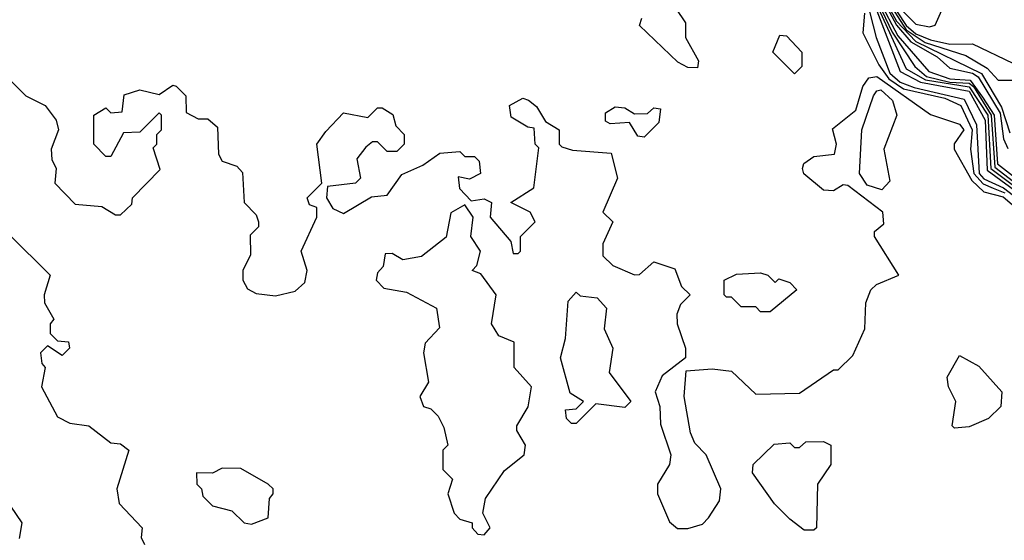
# Model space of a CAD drawing. Extents: x 2889633 to 3052318, y 540750 to 918690.
# Tile 457 of 656: x 2979927 to 2981958, y 807989 to 809062. Entities that reach past the tile are written whole.
import ezdxf

# ---------------------------------------------------------------- set-up
doc = ezdxf.new("R2010")
doc.units = 0

msp = doc.modelspace()

# ---------------------------------------------------------------- linework, layer by layer
at = {"layer": '0CON02XD'}
for points in [[(2981655, 809175.7), (2981693.6, 809025), (2981721.7, 808951.7), (2981742.9, 808932.9), (2981771.9, 808921.9), (2981875, 808898.2), (2981900.5, 808845), (2981905.8, 808745), (2981915, 808733.7), (2981955.8, 808715), (2982015, 808670)], [(2981706.3, 809105), (2981735, 809050.2), (2981765, 809016.3), (2981818.9, 808985), (2981845, 808961.8), (2981891.7, 808951.7), (2981903.7, 808943.7), (2981948.9, 808868.9), (2981956, 808816), (2981965, 808796.2)], [(2981710.4, 809105), (2981735, 809058.5), (2981775, 809016.7), (2981910.7, 808950.7), (2981951.7, 808881.7), (2981968.9, 808828.9)], [(2981714.5, 809105), (2981755, 809041.2), (2981794.6, 809014.6), (2981878.3, 808988.3), (2981922.2, 808962.2), (2981945, 808937.5), (2981985, 808937.5)], [(2981719.5, 809105), (2981755, 809049.6), (2981775, 809032.4), (2981805, 809020), (2981845, 809011.6), (2981891.9, 809011.9), (2981975, 808972.5)], [(2981280, 809085), (2981300, 809055), (2981300, 809025), (2981327, 808977), (2981325, 808962.5)], [(2981687.8, 809097.8), (2981742.5, 808955), (2981785, 808933), (2981885, 808914.2), (2981918, 808855), (2981921.9, 808751.9), (2982014.5, 808684.5)], [(2981694, 809094), (2981755, 808960.6), (2981795, 808937.6), (2981885, 808923.4), (2981923.6, 808865), (2981929.5, 808755), (2982015, 808691.2)], [(2981698, 809095), (2981726.3, 809036.3), (2981773.3, 808965), (2981797.1, 808945), (2981845, 808933.3), (2981885, 808931.1), (2981894.1, 808924.1), (2981930.3, 808865), (2981937.9, 808757.9), (2982015, 808699.1)], [(2981700.1, 809100.1), (2981738.2, 809028.2), (2981802.2, 808955), (2981845, 808940.2), (2981887.3, 808937.3), (2981912.2, 808902.2), (2981936.8, 808865), (2981943.8, 808765), (2982015, 808709.1)], [(2981745, 809082.8), (2981775, 809052.8), (2981803.2, 809046.8)], [(2981325, 808962.5), (2981305, 808963.3), (2981284.2, 808974.2), (2981205, 809050), (2981210, 809065)], [(2981669.4, 809075), (2981665.8, 809035), (2981698.7, 808968.7), (2981719.7, 808939.7), (2981749.4, 808919.4), (2981835, 808900), (2981868.1, 808885), (2981891.3, 808835), (2981887.5, 808795), (2981894.7, 808745), (2981913.6, 808723.6), (2981934.8, 808714.8), (2981958.9, 808705)], [(2981803.2, 809046.8), (2981815, 809050.8), (2981828.7, 809081.3)], [(2981525, 808950), (2981480, 808995), (2981495, 809030), (2981508.3, 809028.3), (2981540, 808995), (2981540, 808965), (2981525, 808950)], [(2979905, 808940), (2979940, 808905), (2979980, 808885), (2980002.5, 808855), (2980007.5, 808835), (2979992.5, 808795), (2979993.6, 808773.6), (2980002.5, 808755), (2980000, 808725), (2980041.7, 808681.7), (2980097, 808677), (2980125, 808660), (2980135, 808660), (2980158.3, 808681.7), (2980160, 808695), (2980217, 808753), (2980202.5, 808797.5), (2980210, 808805), (2980210, 808825), (2980220, 808835), (2980220, 808865), (2980215, 808870), (2980175, 808830), (2980141.7, 808828.3), (2980115, 808780), (2980105, 808780), (2980080, 808805), (2980080, 808865), (2980105, 808880), (2980115, 808870), (2980138.3, 808871.7), (2980143, 808907), (2980175, 808917.5), (2980215, 808907.5), (2980243.3, 808926.7), (2980250, 808925), (2980270, 808905), (2980270.7, 808870.7), (2980295, 808857.5), (2980315, 808857.5), (2980335, 808840), (2980337.5, 808785), (2980345, 808770), (2980375, 808760), (2980387, 808747), (2980390, 808685), (2980415, 808660), (2980420, 808645), (2980420, 808635), (2980402.5, 808617.5), (2980403, 808577), (2980387.5, 808545), (2980387.5, 808525), (2980397, 808507), (2980415, 808497.5), (2980455, 808492.5), (2980495, 808502.5), (2980515, 808520), (2980520, 808545), (2980507.5, 808585), (2980540, 808655), (2980540, 808675), (2980525, 808680), (2980520, 808695), (2980550, 808725), (2980540, 808805), (2980558.3, 808831.7), (2980595, 808870), (2980645, 808860), (2980665, 808880), (2980675, 808880), (2980696.4, 808866.4), (2980703, 808843), (2980720, 808825), (2980720, 808805), (2980705, 808790), (2980685, 808790), (2980665, 808810), (2980655, 808810), (2980640.7, 808799.3), (2980622.5, 808775), (2980630, 808735), (2980620, 808725), (2980561.7, 808718.3), (2980560, 808695), (2980573, 808673), (2980595, 808662.5), (2980653, 808697), (2980685, 808700), (2980715, 808742.5), (2980758.3, 808761.7), (2980793.6, 808786.4), (2980835, 808790), (2980845, 808780), (2980865, 808780), (2980875, 808770), (2980877.5, 808745), (2980855, 808733.3), (2980831.7, 808738.3), (2980833.9, 808713.9), (2980858.3, 808688.3), (2980885, 808692.5), (2980900, 808685), (2980897.5, 808655), (2980940, 808605), (2980945, 808580), (2980955, 808580), (2980960, 808585), (2980960, 808615), (2980990, 808645), (2980980, 808665), (2980940, 808685), (2980987.5, 808715), (2980997.5, 808797.5), (2980990, 808805), (2980988.3, 808838.3), (2980975, 808840), (2980940.7, 808860.7), (2980937.5, 808885), (2980965, 808900), (2980976.2, 808896.2), (2980993, 808883), (2981011.7, 808851.7), (2981040, 808835), (2981040, 808805), (2981045, 808800), (2981067, 808793), (2981147, 808787), (2981160, 808735), (2981130, 808665), (2981150, 808645), (2981130, 808600), (2981130, 808575), (2981150, 808555), (2981195, 808536), (2981205, 808536.7), (2981235, 808562.5), (2981278.3, 808548.3), (2981291.7, 808511.7), (2981310, 808495), (2981290, 808475), (2981282.5, 808455), (2981283.3, 808435), (2981300, 808385), (2981300, 808365), (2981252.3, 808327.7), (2981237.5, 808295), (2981247.5, 808265), (2981248.3, 808228.3), (2981270, 808165), (2981267.5, 808145), (2981242.5, 808105), (2981242.5, 808085), (2981267, 808027), (2981283.6, 808013.6), (2981305, 808013.3)], [(2981305, 808013.3), (2981335, 808022.5), (2981347.5, 808035), (2981370, 808070), (2981373.3, 808095), (2981342.5, 808165), (2981319.3, 808189.3), (2981310.7, 808210.7), (2981297.5, 808285), (2981301.7, 808338.3), (2981355, 808342.5), (2981395, 808337.5), (2981445, 808290), (2981535, 808292.5), (2981605, 808340), (2981615, 808340), (2981645, 808370), (2981670, 808425), (2981671.7, 808478.3), (2981682.5, 808505), (2981693.8, 808516.2), (2981740, 808535), (2981690, 808615), (2981690, 808625), (2981708.8, 808641.2), (2981706.7, 808665), (2981635, 808720), (2981625, 808721.2), (2981605, 808708.8), (2981585, 808710.8), (2981544.3, 808744.3), (2981541.2, 808755), (2981544.3, 808765.7), (2981565, 808780), (2981607.5, 808785), (2981611.2, 808805), (2981603, 808837), (2981651.2, 808875), (2981665.6, 808924.4), (2981678.1, 808941.9), (2981695, 808944.4), (2981805, 808866.7), (2981865, 808846.2), (2981873.8, 808835), (2981854, 808806), (2981853.8, 808795), (2981890.2, 808730.2), (2981915, 808707.3), (2981955, 808696.5), (2981992.5, 808665)], [(2981705, 808711.2), (2981675, 808720.8), (2981658.6, 808745), (2981663.8, 808835), (2981687.5, 808905), (2981694.5, 808915.5), (2981703.1, 808916.9), (2981726.9, 808895), (2981736, 808865), (2981709.2, 808795), (2981721.2, 808728.8), (2981705, 808711.2)], [(2981215, 808820), (2981201.7, 808821.7), (2981185, 808850), (2981145, 808847.5), (2981135, 808852.5), (2981135, 808870), (2981155, 808882.5), (2981175, 808880), (2981195, 808867.5), (2981221.7, 808868.3), (2981235, 808880), (2981248.3, 808878.3), (2981245, 808850), (2981215, 808820)], [(2980885, 808000), (2980897.5, 808015), (2980882.5, 808045), (2980887.5, 808075), (2980927, 808133), (2980967.5, 808165), (2980970, 808185), (2980952.5, 808215), (2980952.5, 808225), (2980976, 808264), (2980982.5, 808305), (2980946.7, 808345), (2980947, 808397), (2980915, 808410), (2980900, 808435), (2980910, 808495), (2980878.3, 808538.3), (2980860, 808545), (2980870, 808555), (2980877.5, 808585), (2980857.5, 808615), (2980862.5, 808655), (2980845, 808680), (2980816.4, 808663.6), (2980806.4, 808613.6), (2980756.1, 808573.9), (2980717, 808567), (2980695, 808580), (2980680.7, 808579.3), (2980677, 808553), (2980665, 808540), (2980662.5, 808525), (2980678.3, 808508.3), (2980725, 808500), (2980787, 808467), (2980793, 808427), (2980763.3, 808395), (2980760, 808375), (2980770, 808315), (2980752.5, 808285), (2980760, 808265), (2980775, 808260), (2980790, 808245), (2980801.7, 808221.7), (2980810, 808185), (2980800, 808175), (2980800, 808135), (2980820, 808115), (2980810, 808085), (2980823.3, 808045), (2980835, 808032.5), (2980860, 808025), (2980860, 808015), (2980871.7, 808001.7), (2980885, 808000)], [(2979905, 808620), (2979990, 808535), (2979977.5, 808495), (2979978.3, 808478.3), (2979997.5, 808445), (2979990, 808435), (2979990, 808415), (2980005, 808400), (2980028.3, 808398.3), (2980030, 808385), (2980015, 808370), (2979985, 808390), (2979970, 808375), (2979973, 808353), (2979980, 808345), (2979972.5, 808305), (2980005, 808243.3), (2980030.7, 808230.7), (2980070, 808225), (2980115, 808190), (2980135, 808187.5), (2980152.5, 808175), (2980127.5, 808095), (2980132.5, 808065), (2980180, 808015), (2980177.5, 807995), (2980185, 807980)], [(2981475, 808460), (2981455, 808460), (2981445, 808470), (2981415, 808470), (2981395, 808490), (2981385, 808490), (2981380, 808495), (2981380, 808525), (2981405, 808537.5), (2981455, 808540), (2981470, 808535), (2981485, 808520), (2981492.5, 808527.5), (2981515, 808520), (2981530, 808505), (2981475, 808460)], [(2981075, 808230), (2981065, 808230), (2981055, 808240), (2981052.5, 808257.5), (2981075, 808260), (2981090, 808275), (2981062.5, 808292.5), (2981042.5, 808365), (2981052.5, 808405), (2981058.3, 808481.7), (2981075, 808500), (2981083, 808493), (2981118.3, 808488.3), (2981137.5, 808467.5), (2981132.5, 808425), (2981150, 808385), (2981142.5, 808335), (2981187.5, 808275), (2981175, 808262.5), (2981115, 808270), (2981075, 808230)], [(2981855, 808220), (2981850, 808225), (2981857.5, 808275), (2981842.5, 808305), (2981840, 808325), (2981865, 808370), (2981905, 808347.5), (2981952.5, 808295), (2981950, 808265), (2981925, 808240), (2981885, 808222.5), (2981855, 808220)], [(2981565, 808010), (2981545, 808010), (2981515, 808032.5), (2981483.9, 808063.9), (2981438.3, 808128.3), (2981440, 808145), (2981483, 808187), (2981515, 808190), (2981525, 808180), (2981535, 808180), (2981548.3, 808191.7), (2981585, 808192.5), (2981600, 808185), (2981600, 808145), (2981572.5, 808105), (2981570, 808015), (2981565, 808010)], [(2980405, 808022.5), (2980440, 808035), (2980442.5, 808075), (2980450, 808085), (2980450, 808095), (2980440, 808105), (2980383, 808137), (2980345, 808137.5), (2980325, 808127.5), (2980291.7, 808128.3), (2980292.5, 808105), (2980302.5, 808095), (2980305, 808080), (2980325, 808060), (2980365, 808050), (2980390, 808025), (2980405, 808022.5)], [(2979927, 807993), (2979932.5, 808025), (2979909.3, 808059.3)]]:
    msp.add_lwpolyline(points, dxfattribs=at)

doc.saveas('drawing.dxf')
